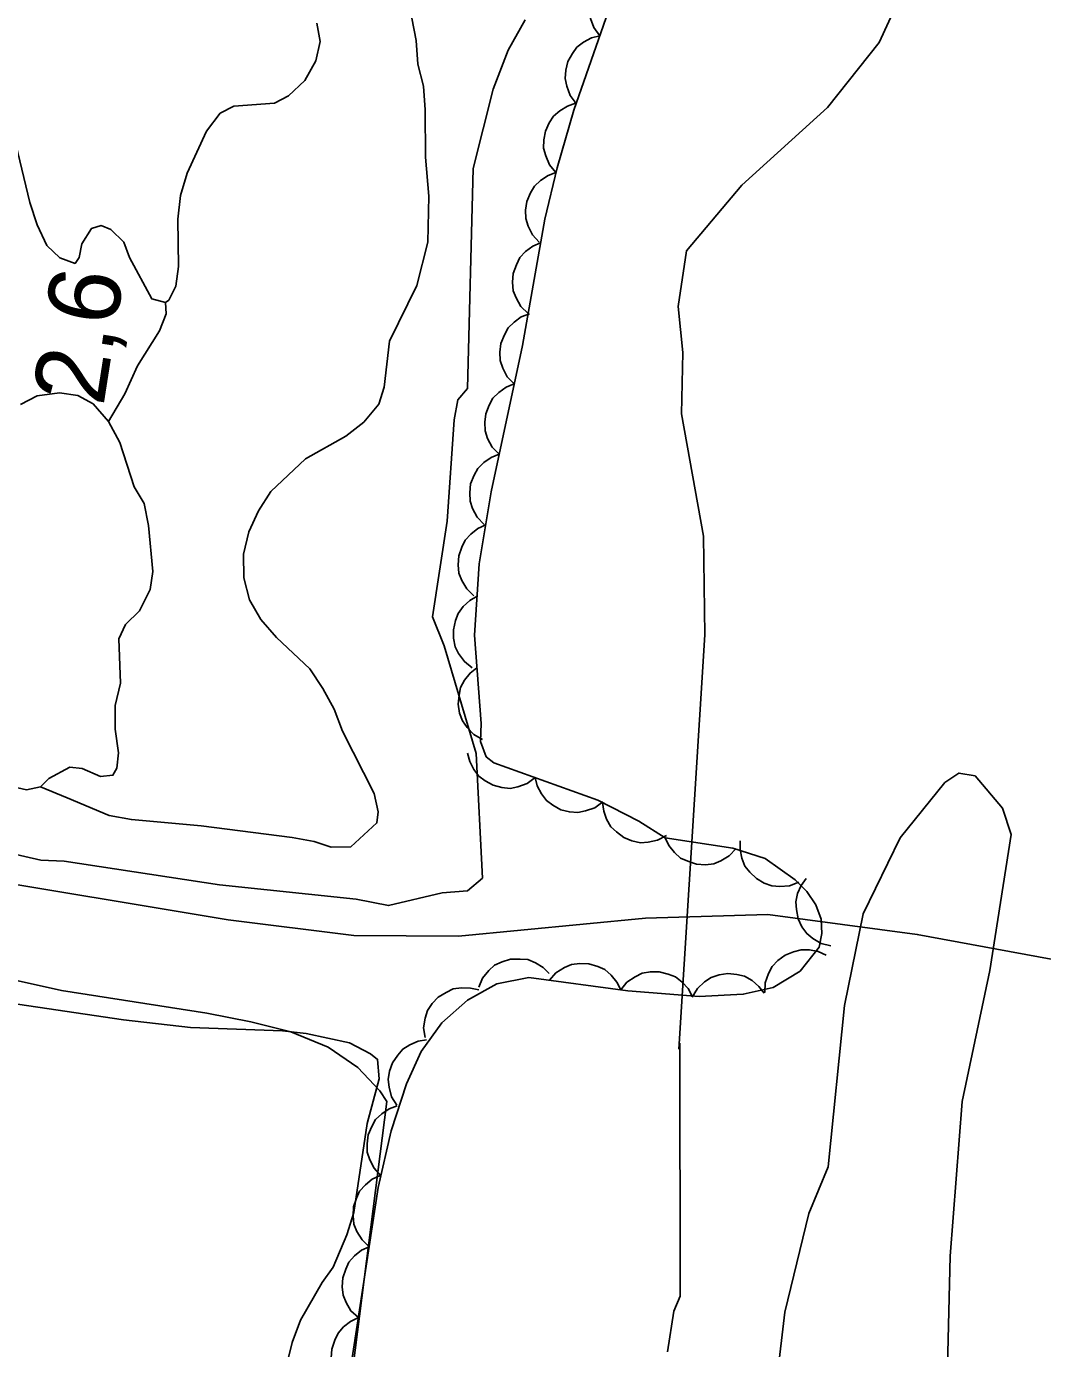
# Model space of a CAD drawing. Extents: x 282461 to 284471, y 5554090 to 5557646.
# Drawn here: x 283436.1 to 283478.4, y 5555987.7 to 5556042.9 of the extents above; entities that cross this region are included whole.
import ezdxf

# ---------------------------------------------------------------- set-up
doc = ezdxf.new("R2010")
doc.units = 0
for name, color, linetype in [('Niveau 1', 7, 'Continuous'), ('Niveau 2', 7, 'Continuous'), ('Niveau 22', 7, 'Continuous'), ('Niveau 3', 7, 'Continuous'), ('Niveau 4', 7, 'Continuous'), ('Niveau 44', 7, 'Continuous'), ('Niveau 7', 7, 'Continuous')]:
    doc.layers.add(name, color=color, linetype=linetype)

msp = doc.modelspace()

# ---------------------------------------------------------------- linework, layer by layer
at = {"layer": 'Niveau 1'}
msp.add_lwpolyline([(283474.45, 5555985.8), (283474.59, 5555991.58), (283475.09, 5555998.02), (283476.24, 5556003.49), (283477.14, 5556009.17), (283476.77, 5556010.27), (283475.63, 5556011.61), (283474.96, 5556011.73), (283474.37, 5556011.33), (283472.5, 5556009.03), (283470.96, 5556005.86), (283470.19, 5556002.03), (283469.5, 5555995.3), (283468.69, 5555993.36), (283467.7, 5555989.24), (283467.08, 5555984.05)], dxfattribs=at)
at = {"layer": 'Niveau 2'}
for points in [[(283477.81, 5556073.27), (283477.31, 5556072.32), (283476.25, 5556065.47), (283475.96, 5556060.38), (283475.38, 5556058.9), (283474.63, 5556053.88), (283474.86, 5556051.97), (283474.43, 5556049.31), (283473.11, 5556045.22), (283472.43, 5556043.96), (283471.63, 5556042.21), (283469.48, 5556039.49), (283465.9, 5556036.26), (283463.59, 5556033.51), (283463.25, 5556031.19), (283463.44, 5556029.27), (283463.39, 5556026.72), (283464.31, 5556021.61), (283464.36, 5556017.49), (283463.28, 5556000.21)], [(283456.86, 5556043.15), (283456.15, 5556041.89), (283455.53, 5556040.26), (283454.7, 5556036.95), (283454.46, 5556027.77), (283454.05, 5556027.3), (283453.9, 5556026.46), (283453.61, 5556022.24)], [(283455.08, 5556007.34), (283454.46, 5556006.81), (283453.4, 5556006.73), (283451.17, 5556006.2), (283449.81, 5556006.47), (283444.11, 5556007.06), (283437.64, 5556008.05), (283436.66, 5556008.1), (283433.98, 5556008.71), (283426.69, 5556010.8), (283424.01, 5556011.76), (283420.51, 5556013.47), (283416.41, 5556016.16), (283413.96, 5556017.65), (283412.27, 5556018.45), (283406.67, 5556020.2), (283404.8, 5556020.88), (283396.06, 5556023.3), (283393.44, 5556024.15)], [(283453.61, 5556022.24), (283453, 5556018.24), (283453.48, 5556017.04), (283454.82, 5556012.54), (283455.08, 5556007.34)], [(283451.09, 5555998.02), (283450.8, 5555998.47), (283449.88, 5555999.45), (283448.65, 5556000.29), (283447.09, 5556000.93), (283445.42, 5556001.35), (283443.59, 5556001.71), (283437.53, 5556002.66), (283431.02, 5556004.11), (283424.84, 5556005.34), (283418.32, 5556007), (283412.89, 5556008.83), (283410.96, 5556009.29), (283409.46, 5556009.28), (283408.64, 5556009.04), (283408.44, 5556008.8), (283408.28, 5556008.14)], [(283463.31, 5556000.46), (283463.33, 5555989.9), (283463.07, 5555989.28), (283462.8, 5555987.59)], [(283451.09, 5555998.02), (283449.68, 5555986.89)]]:
    msp.add_lwpolyline(points, dxfattribs=at)
at = {"layer": 'Niveau 22'}
msp.add_lwpolyline([(283495.3, 5556001.6), (283492.6, 5556001.28), (283490.39, 5556001.6), (283486.02, 5556002.79), (283481.6, 5556003.45), (283473.22, 5556005), (283466.99, 5556005.83), (283461.88, 5556005.67), (283454.09, 5556004.92), (283449.72, 5556004.95), (283444.48, 5556005.6), (283433.19, 5556007.48), (283425.5, 5556009.15), (283416.13, 5556012.02), (283409.37, 5556014.63), (283401.59, 5556017.09), (283394.79, 5556019.4)], dxfattribs=at)
at = {"layer": 'Niveau 4'}
for points in [[(283435.54, 5556038.31), (283436.21, 5556035.53), (283436.51, 5556034.6), (283436.92, 5556033.74), (283437.45, 5556033.22), (283438.09, 5556032.99), (283438.26, 5556033.23), (283438.38, 5556033.81), (283438.78, 5556034.45), (283439.18, 5556034.57), (283439.59, 5556034.4), (283440.12, 5556033.88), (283440.36, 5556033.24), (283441.3, 5556031.51), (283441.87, 5556031.36), (283442, 5556031.46), (283442.29, 5556032.04), (283442.4, 5556032.86), (283442.38, 5556034.83), (283442.49, 5556035.82), (283442.77, 5556036.75), (283443.57, 5556038.5), (283444.15, 5556039.26), (283444.72, 5556039.55), (283446.41, 5556039.68), (283446.99, 5556039.98), (283447.68, 5556040.62), (283448.14, 5556041.44), (283448.31, 5556042.25), (283448.18, 5556043.01)], [(283441.87, 5556031.36), (283441.89, 5556030.88), (283441.61, 5556030.18), (283440.69, 5556028.72), (283440.17, 5556027.55), (283439.49, 5556026.39)], [(283433.33, 5556011.65), (283436.07, 5556011.03), (283436.65, 5556011.15), (283437, 5556011.5), (283437.87, 5556011.98), (283438.39, 5556011.92), (283439.15, 5556011.58), (283439.67, 5556011.64), (283439.84, 5556011.93), (283439.9, 5556012.57), (283439.77, 5556013.56), (283439.76, 5556014.55), (283439.99, 5556015.48), (283439.91, 5556017.33), (283440.2, 5556017.92), (283440.78, 5556018.5), (283441.23, 5556019.38), (283441.34, 5556020.13), (283441.15, 5556022.05), (283440.97, 5556022.97), (283440.56, 5556023.67), (283439.96, 5556025.52), (283439.49, 5556026.39), (283438.84, 5556027.13), (283438.2, 5556027.48), (283437.44, 5556027.59), (283436.51, 5556027.46), (283435.82, 5556027.11)], [(283446.7, 5555986.16), (283447.15, 5555987.97), (283447.49, 5555988.9), (283448.4, 5555990.47), (283448.86, 5555991.12), (283449.43, 5555992.46), (283449.72, 5555993.39), (283450.27, 5555997.11), (283450.77, 5555998.97), (283450.71, 5555999.78), (283450.42, 5556000.01), (283449.54, 5556000.47), (283447.73, 5556000.86), (283446.74, 5556000.97), (283442.9, 5556001.11), (283440.11, 5556001.43), (283434.93, 5556002.2), (283431.2, 5556002.92), (283430.12, 5556003.24), (283428.46, 5556003.71), (283426.59, 5556004.1), (283424.79, 5556003.97), (283422.99, 5556004.07)]]:
    msp.add_lwpolyline(points, dxfattribs=at)
at = {"layer": 'Niveau 44'}
for points in [[(283459.98, 5556042.49), (283459.73, 5556042.83), (283459.59, 5556043.21), (283459.52, 5556043.53), (283459.55, 5556043.88), (283459.64, 5556044.24), (283459.83, 5556044.57), (283460.01, 5556044.84), (283460.29, 5556045.05), (283460.62, 5556045.23), (283460.97, 5556045.32)], [(283446.49, 5555966.64), (283450.74, 5555994.44), (283451.28, 5555996.8), (283451.92, 5555998.77), (283452.53, 5556000.11), (283453.39, 5556001.31), (283454.46, 5556002.26), (283455.69, 5556002.94), (283457.02, 5556003.2), (283461.15, 5556002.65), (283464.12, 5556002.4), (283465.96, 5556002.5), (283467.21, 5556002.78), (283468.34, 5556003.47), (283469.13, 5556004.46), (283469.24, 5556005.04), (283469.21, 5556005.63), (283468.99, 5556006.23), (283468.61, 5556006.79), (283468.13, 5556007.28), (283466.88, 5556008.16), (283465.53, 5556008.6), (283462.7, 5556009.03), (283461.61, 5556009.72), (283459.9, 5556010.6), (283455.56, 5556012.16), (283455.24, 5556012.41), (283455, 5556013.05), (283455.03, 5556013.8), (283454.75, 5556017.48), (283454.95, 5556020.45), (283455.44, 5556023.46), (283456.75, 5556029.56), (283457.68, 5556034.83), (283458.2, 5556036.97), (283458.89, 5556039.38), (283460.65, 5556044.41)], [(283458.99, 5556039.66), (283458.74, 5556040), (283458.6, 5556040.38), (283458.53, 5556040.7), (283458.56, 5556041.05), (283458.65, 5556041.41), (283458.84, 5556041.74), (283459.02, 5556042.01), (283459.3, 5556042.22), (283459.63, 5556042.4), (283459.98, 5556042.49)], [(283458.15, 5556036.78), (283457.88, 5556037.1), (283457.72, 5556037.48), (283457.63, 5556037.8), (283457.64, 5556038.15), (283457.71, 5556038.51), (283457.87, 5556038.85), (283458.05, 5556039.13), (283458.31, 5556039.36), (283458.63, 5556039.55), (283458.97, 5556039.67)], [(283457.45, 5556033.87), (283457.17, 5556034.18), (283456.99, 5556034.54), (283456.89, 5556034.86), (283456.88, 5556035.21), (283456.94, 5556035.57), (283457.09, 5556035.93), (283457.25, 5556036.21), (283457.51, 5556036.45), (283457.82, 5556036.65), (283458.15, 5556036.78)], [(283456.99, 5556030.9), (283456.69, 5556031.19), (283456.49, 5556031.55), (283456.37, 5556031.85), (283456.34, 5556032.21), (283456.37, 5556032.57), (283456.5, 5556032.93), (283456.64, 5556033.23), (283456.88, 5556033.48), (283457.18, 5556033.71), (283457.51, 5556033.85)], [(283456.41, 5556027.96), (283456.12, 5556028.26), (283455.93, 5556028.62), (283455.82, 5556028.94), (283455.81, 5556029.29), (283455.85, 5556029.65), (283456, 5556030.01), (283456.15, 5556030.3), (283456.4, 5556030.54), (283456.7, 5556030.76), (283457.04, 5556030.89)], [(283455.78, 5556025.03), (283455.49, 5556025.33), (283455.3, 5556025.69), (283455.2, 5556026), (283455.18, 5556026.36), (283455.22, 5556026.72), (283455.37, 5556027.08), (283455.52, 5556027.37), (283455.77, 5556027.61), (283456.07, 5556027.83), (283456.41, 5556027.96)], [(283455.15, 5556022.1), (283454.86, 5556022.4), (283454.67, 5556022.76), (283454.57, 5556023.07), (283454.55, 5556023.42), (283454.59, 5556023.79), (283454.74, 5556024.15), (283454.89, 5556024.43), (283455.14, 5556024.68), (283455.44, 5556024.89), (283455.78, 5556025.03)], [(283454.73, 5556019.12), (283454.43, 5556019.41), (283454.23, 5556019.76), (283454.1, 5556020.07), (283454.07, 5556020.42), (283454.1, 5556020.79), (283454.22, 5556021.15), (283454.36, 5556021.45), (283454.6, 5556021.7), (283454.89, 5556021.93), (283455.22, 5556022.08)], [(283454.66, 5556016.12), (283454.33, 5556016.38), (283454.09, 5556016.71), (283453.94, 5556017), (283453.88, 5556017.35), (283453.87, 5556017.71), (283453.96, 5556018.09), (283454.07, 5556018.39), (283454.28, 5556018.67), (283454.55, 5556018.93), (283454.86, 5556019.11)], [(283455.08, 5556013.13), (283454.72, 5556013.34), (283454.44, 5556013.63), (283454.25, 5556013.9), (283454.13, 5556014.23), (283454.07, 5556014.6), (283454.11, 5556014.98), (283454.17, 5556015.3), (283454.34, 5556015.61), (283454.57, 5556015.9), (283454.85, 5556016.12)], [(283457.28, 5556011.54), (283456.95, 5556011.29), (283456.56, 5556011.16), (283456.24, 5556011.09), (283455.89, 5556011.12), (283455.53, 5556011.22), (283455.2, 5556011.41), (283454.93, 5556011.6), (283454.72, 5556011.88), (283454.55, 5556012.21), (283454.46, 5556012.56)], [(283460.1, 5556010.53), (283459.77, 5556010.28), (283459.38, 5556010.15), (283459.06, 5556010.08), (283458.71, 5556010.11), (283458.35, 5556010.2), (283458.02, 5556010.39), (283457.75, 5556010.58), (283457.54, 5556010.86), (283457.37, 5556011.19), (283457.28, 5556011.54)], [(283462.76, 5556009.13), (283462.39, 5556008.93), (283461.99, 5556008.85), (283461.67, 5556008.82), (283461.32, 5556008.9), (283460.98, 5556009.04), (283460.67, 5556009.27), (283460.44, 5556009.49), (283460.26, 5556009.8), (283460.14, 5556010.14), (283460.09, 5556010.5)], [(283465.67, 5556008.58), (283465.38, 5556008.27), (283465.03, 5556008.07), (283464.73, 5556007.94), (283464.38, 5556007.9), (283464.01, 5556007.93), (283463.65, 5556008.05), (283463.35, 5556008.18), (283463.09, 5556008.42), (283462.86, 5556008.7), (283462.7, 5556009.03)], [(283468.28, 5556007.17), (283467.89, 5556007.02), (283467.49, 5556007), (283467.16, 5556007.02), (283466.83, 5556007.14), (283466.51, 5556007.33), (283466.24, 5556007.6), (283466.03, 5556007.85), (283465.9, 5556008.18), (283465.83, 5556008.54), (283465.83, 5556008.9)], [(283469.62, 5556004.52), (283469.21, 5556004.62), (283468.86, 5556004.83), (283468.61, 5556005.03), (283468.4, 5556005.32), (283468.25, 5556005.65), (283468.18, 5556006.03), (283468.15, 5556006.36), (283468.23, 5556006.7), (283468.38, 5556007.04), (283468.59, 5556007.33)], [(283466.86, 5556002.57), (283466.88, 5556002.98), (283467.01, 5556003.37), (283467.17, 5556003.66), (283467.41, 5556003.91), (283467.71, 5556004.13), (283468.06, 5556004.27), (283468.38, 5556004.36), (283468.73, 5556004.35), (283469.09, 5556004.28), (283469.42, 5556004.13)], [(283454.93, 5556002.79), (283455.09, 5556003.17), (283455.35, 5556003.49), (283455.59, 5556003.71), (283455.91, 5556003.86), (283456.26, 5556003.96), (283456.65, 5556003.97), (283456.97, 5556003.95), (283457.3, 5556003.81), (283457.61, 5556003.62), (283457.87, 5556003.37)], [(283457.88, 5556003.09), (283458.15, 5556003.4), (283458.5, 5556003.61), (283458.8, 5556003.74), (283459.15, 5556003.79), (283459.52, 5556003.77), (283459.89, 5556003.66), (283460.19, 5556003.53), (283460.45, 5556003.3), (283460.69, 5556003.01), (283460.85, 5556002.69)], [(283460.85, 5556002.68), (283461.11, 5556003), (283461.45, 5556003.23), (283461.74, 5556003.38), (283462.09, 5556003.44), (283462.46, 5556003.44), (283462.83, 5556003.34), (283463.13, 5556003.23), (283463.41, 5556003.01), (283463.66, 5556002.74), (283463.83, 5556002.42)], [(283463.83, 5556002.38), (283464.05, 5556002.74), (283464.35, 5556003.02), (283464.62, 5556003.2), (283464.96, 5556003.31), (283465.32, 5556003.36), (283465.7, 5556003.32), (283466.02, 5556003.25), (283466.33, 5556003.07), (283466.61, 5556002.83), (283466.83, 5556002.55)], [(283452.69, 5556000.69), (283452.63, 5556001.1), (283452.7, 5556001.5), (283452.79, 5556001.82), (283452.99, 5556002.11), (283453.24, 5556002.38), (283453.57, 5556002.58), (283453.86, 5556002.72), (283454.21, 5556002.77), (283454.58, 5556002.76), (283454.93, 5556002.68)], [(283451.51, 5555997.87), (283451.29, 5555998.22), (283451.19, 5555998.62), (283451.15, 5555998.95), (283451.21, 5555999.29), (283451.33, 5555999.64), (283451.55, 5555999.96), (283451.76, 5556000.21), (283452.06, 5556000.39), (283452.4, 5556000.54), (283452.75, 5556000.6)], [(283450.85, 5555994.93), (283450.57, 5555995.24), (283450.39, 5555995.6), (283450.28, 5555995.91), (283450.27, 5555996.26), (283450.32, 5555996.63), (283450.47, 5555996.98), (283450.62, 5555997.27), (283450.88, 5555997.51), (283451.19, 5555997.72), (283451.52, 5555997.85)], [(283450.36, 5555991.97), (283450.06, 5555992.26), (283449.85, 5555992.61), (283449.72, 5555992.91), (283449.69, 5555993.26), (283449.71, 5555993.63), (283449.83, 5555993.99), (283449.96, 5555994.29), (283450.2, 5555994.55), (283450.49, 5555994.78), (283450.82, 5555994.94)], [(283449.91, 5555989.01), (283449.6, 5555989.29), (283449.4, 5555989.64), (283449.27, 5555989.95), (283449.23, 5555990.3), (283449.26, 5555990.67), (283449.38, 5555991.03), (283449.51, 5555991.33), (283449.75, 5555991.59), (283450.04, 5555991.82), (283450.36, 5555991.97)], [(283449.46, 5555986.05), (283449.15, 5555986.33), (283448.94, 5555986.68), (283448.82, 5555986.98), (283448.78, 5555987.33), (283448.8, 5555987.7), (283448.92, 5555988.07), (283449.06, 5555988.36), (283449.29, 5555988.62), (283449.58, 5555988.85), (283449.91, 5555989.01)]]:
    msp.add_lwpolyline(points, dxfattribs=at)
at = {"layer": 'Niveau 7'}
msp.add_lwpolyline([(283436.65, 5556011.15), (283437.76, 5556010.7), (283439.51, 5556009.96), (283440.44, 5556009.79), (283443.35, 5556009.53), (283447.14, 5556009.04), (283448.07, 5556008.87), (283448.77, 5556008.64), (283449.59, 5556008.65), (283450.68, 5556009.65), (283450.74, 5556010.11), (283450.56, 5556010.87), (283449.25, 5556013.47), (283448.9, 5556014.39), (283448.42, 5556015.26), (283447.89, 5556016.07), (283446.49, 5556017.39), (283445.84, 5556018.14), (283445.37, 5556018.95), (283445.13, 5556019.87), (283445.12, 5556020.86), (283445.34, 5556021.79), (283445.74, 5556022.67), (283446.26, 5556023.48), (283447.7, 5556024.83), (283449.38, 5556025.78), (283450.13, 5556026.36), (283450.76, 5556027.12), (283450.99, 5556027.82), (283451.21, 5556029.74), (283452.35, 5556032.07), (283452.8, 5556033.88), (283452.84, 5556035.79), (283452.71, 5556037.42), (283452.7, 5556039.39), (283452.63, 5556040.38), (283452.39, 5556041.3), (283452.32, 5556042.29), (283452.14, 5556043.22)], dxfattribs=at)

# ---------------------------------------------------------------- texts
at = {"layer": 'Niveau 3'}
msp.add_text('    2,6', height=3, rotation=81.0958, dxfattribs=at).set_placement((283438.58, 5556022.59))

doc.saveas('drawing.dxf')
